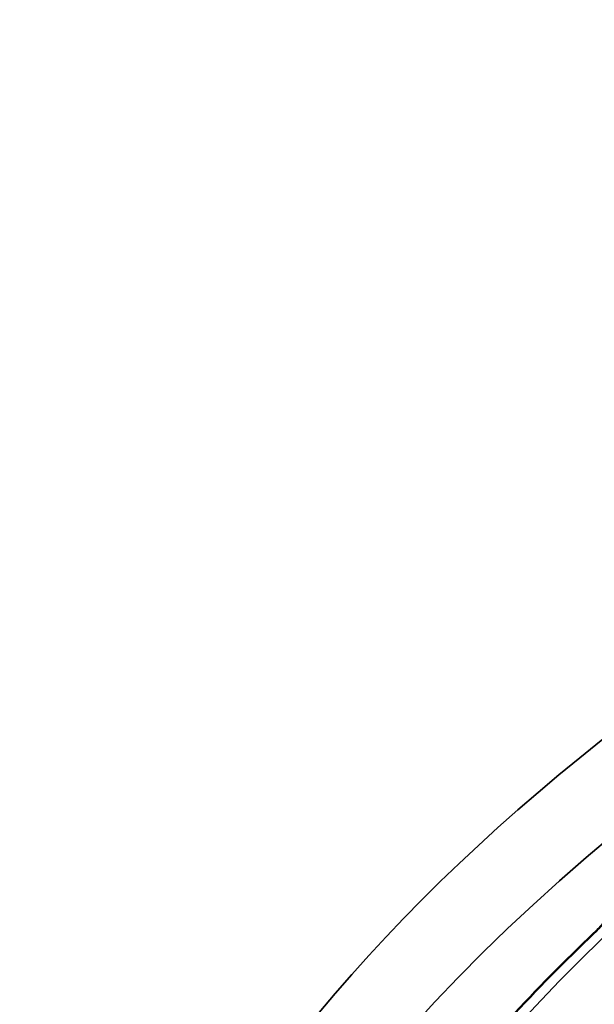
# Model space of a CAD drawing. Header units: millimetres. Extents: x 50 to 3176, y 50 to 2109.
# Tile 352 of 656: x 375.66 to 380.61, y 1812.66 to 1821.15. Entities that reach past the tile are written whole.
import ezdxf

# ---------------------------------------------------------------- set-up
doc = ezdxf.new("R2010")
doc.units = ezdxf.units.MM
doc.header["$LTSCALE"] = 10
doc.layers.add('Visible (ISO)', color=7, linetype='Continuous', lineweight=50)
doc.layers.add('Visible Narrow (ISO)', color=7, linetype='Continuous', lineweight=35)

msp = doc.modelspace()

# ---------------------------------------------------------------- linework, layer by layer
at = {"layer": 'Visible (ISO)'}
msp.add_ellipse((380.7512, 1813.1321), major_axis=(-0.1375, 0.1452), ratio=0.697214, start_param=6.283095, end_param=6.283183, dxfattribs=at)
for points, knots in [([(380.6136, 1813.2773), (380.6227, 1813.2858), (380.6334, 1813.2967), (380.6574, 1813.3223), (380.6712, 1813.3377), (380.7019, 1813.3717), (380.7193, 1813.3909), (380.7502, 1813.4228), (380.7634, 1813.4359), (380.777, 1813.4485)], [0, 0, 0, 0, 0.00635956, 0.00635956, 0.01326195, 0.01326195, 0.02113705, 0.02113705, 0.02670598, 0.02670598, 0.02670598, 0.02670598]), ([(380.6136, 1813.2773), (380.3582, 1813.0353), (380.1149, 1812.7888), (379.6537, 1812.2876), (379.4357, 1812.033), (379.0258, 1811.5162), (378.8339, 1811.2542), (378.4768, 1810.7235), (378.3117, 1810.455), (378.0089, 1809.9123), (377.8713, 1809.6381), (377.7476, 1809.3616)], [1.8088497, 1.8088497, 1.8088497, 1.8088497, 1.8677826, 1.8677826, 1.9267155, 1.9267155, 1.9856484, 1.9856484, 2.0445813, 2.0445813, 2.1035142, 2.1035142, 2.1035142, 2.1035142])]:
    msp.add_open_spline(points, degree=3, knots=knots, dxfattribs=at)
at = {"layer": 'Visible Narrow (ISO)'}
msp.add_ellipse((401.8194, 1806.0454), major_axis=(26.1573, 0), ratio=0.57735, dxfattribs=at)
for centre, major_axis, start_param, end_param in [((401.8194, 1805.6478), (25.6575, 0), 6.264668, 9.443295), ((401.8194, 1805.8821), (-24.6727, 0), 5.73584, 6.83053)]:
    msp.add_ellipse(centre, major_axis=major_axis, ratio=0.57735, start_param=start_param, end_param=end_param, dxfattribs=at)

doc.saveas('drawing.dxf')
